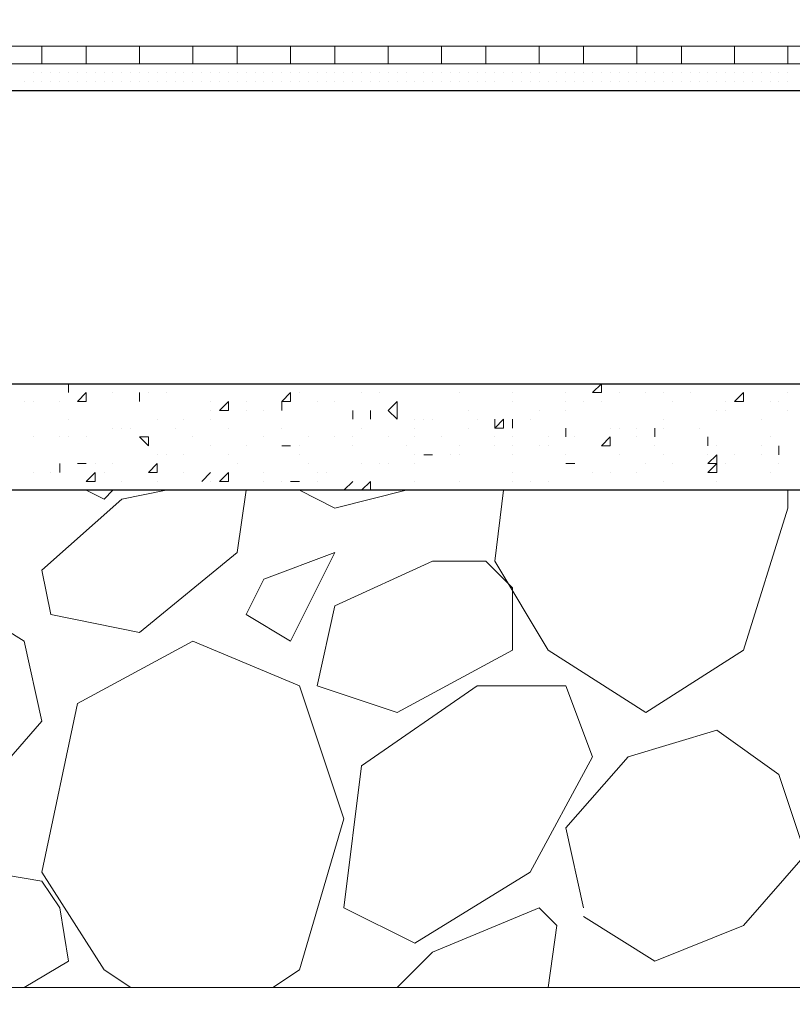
# Model space of a CAD drawing. Header units: metres. Extents: x 5.7 to 89.8, y 4 to 63.5.
# Tile 339 of 475: x 49.156 to 49.994, y 47.692 to 48.759. Entities that reach past the tile are written whole.
import ezdxf

# ---------------------------------------------------------------- set-up
doc = ezdxf.new("R2010")
doc.units = ezdxf.units.M
doc.header["$MEASUREMENT"] = 0
for name, color, linetype in [('PDF17_hatch-borshi', 7, 'Continuous'), ('PDF17_kaff', 7, 'Continuous'), ('PDF17_wall', 7, 'Continuous')]:
    doc.layers.add(name, color=color, linetype=linetype)

msp = doc.modelspace()

# ---------------------------------------------------------------- linework, layer by layer
at = {"layer": 'PDF17_hatch-borshi', "lineweight": 18}
for points in [[(49.1609, 48.7114), (49.1609, 48.7114)], [(49.1609, 48.7114), (49.1609, 48.7114)], [(49.1609, 48.7114), (49.1609, 48.7114)], [(49.1705, 48.7114), (49.1705, 48.7114)], [(49.1705, 48.7114), (49.1705, 48.7114)], [(49.1705, 48.7114), (49.1705, 48.7114)], [(49.1801, 48.7114), (49.1801, 48.7114)], [(49.1801, 48.7114), (49.1801, 48.7114)], [(49.1897, 48.7114), (49.1897, 48.7114)], [(49.1897, 48.7114), (49.1897, 48.7114)], [(49.1897, 48.7114), (49.1897, 48.7114)], [(49.1994, 48.7114), (49.1994, 48.7114)], [(49.1994, 48.7114), (49.1994, 48.7114)], [(49.1994, 48.7114), (49.1994, 48.7114)], [(49.209, 48.7114), (49.209, 48.7114)], [(49.2186, 48.7114), (49.2186, 48.7114)], [(49.2186, 48.7114), (49.2186, 48.7114)], [(49.2283, 48.7114), (49.2283, 48.7114)], [(49.2379, 48.7114), (49.2379, 48.7114)], [(49.2379, 48.7114), (49.2379, 48.7114)], [(49.2475, 48.7114), (49.2475, 48.7114)], [(49.2572, 48.7114), (49.2572, 48.7114)], [(49.2572, 48.7114), (49.2572, 48.7114)], [(49.2572, 48.7114), (49.2572, 48.7114)], [(49.2668, 48.7114), (49.2668, 48.7114)], [(49.2668, 48.7114), (49.2668, 48.7114)], [(49.2764, 48.7114), (49.2764, 48.7114)], [(49.2764, 48.7114), (49.2764, 48.7114)], [(49.2764, 48.7114), (49.2764, 48.7114)], [(49.2861, 48.7114), (49.2861, 48.7114)], [(49.2861, 48.7114), (49.2861, 48.7114)], [(49.2957, 48.7114), (49.2957, 48.7114)], [(49.2957, 48.7114), (49.2957, 48.7114)], [(49.2957, 48.7114), (49.2957, 48.7114)], [(49.2957, 48.7114), (49.2957, 48.7114)], [(49.3053, 48.7114), (49.3053, 48.7114)], [(49.3053, 48.7114), (49.3053, 48.7114)], [(49.315, 48.7114), (49.315, 48.7114)], [(49.315, 48.7114), (49.315, 48.7114)], [(49.315, 48.7114), (49.315, 48.7114)], [(49.315, 48.7114), (49.315, 48.7114)], [(49.3246, 48.7114), (49.3246, 48.7114)], [(49.3246, 48.7114), (49.3246, 48.7114)], [(49.3246, 48.7114), (49.3246, 48.7114)], [(49.3342, 48.7114), (49.3342, 48.7114)], [(49.3342, 48.7114), (49.3342, 48.7114)], [(49.3438, 48.7114), (49.3438, 48.7114)], [(49.3438, 48.7114), (49.3438, 48.7114)], [(49.3535, 48.7114), (49.3535, 48.7114)], [(49.3631, 48.7114), (49.3631, 48.7114)], [(49.3631, 48.7114), (49.3631, 48.7114)], [(49.3727, 48.7114), (49.3727, 48.7114)], [(49.3727, 48.7114), (49.3727, 48.7114)], [(49.3824, 48.7114), (49.3824, 48.7114)], [(49.3824, 48.7114), (49.3824, 48.7114)], [(49.4016, 48.7114), (49.4016, 48.7114)], [(49.4016, 48.7114), (49.4016, 48.7114)], [(49.4113, 48.7114), (49.4113, 48.7114)], [(49.4113, 48.7114), (49.4113, 48.7114)], [(49.4209, 48.7114), (49.4209, 48.7114)], [(49.4209, 48.7114), (49.4209, 48.7114)], [(49.4209, 48.7114), (49.4209, 48.7114)], [(49.4305, 48.7114), (49.4305, 48.7114)], [(49.4305, 48.7114), (49.4305, 48.7114)], [(49.4402, 48.7114), (49.4402, 48.7114)], [(49.4402, 48.7114), (49.4402, 48.7114)], [(49.4402, 48.7114), (49.4402, 48.7114)], [(49.4498, 48.7114), (49.4498, 48.7114)], [(49.4498, 48.7114), (49.4498, 48.7114)], [(49.4594, 48.7114), (49.4594, 48.7114)], [(49.4594, 48.7114), (49.4594, 48.7114)], [(49.4594, 48.7114), (49.4594, 48.7114)], [(49.4691, 48.7114), (49.4691, 48.7114)], [(49.4691, 48.7114), (49.4691, 48.7114)], [(49.4691, 48.7114), (49.4691, 48.7114)], [(49.4787, 48.7114), (49.4787, 48.7114)], [(49.4787, 48.7114), (49.4787, 48.7114)], [(49.4787, 48.7114), (49.4787, 48.7114)], [(49.4883, 48.7114), (49.4883, 48.7114)], [(49.4979, 48.7114), (49.4979, 48.7114)], [(49.4979, 48.7114), (49.4979, 48.7114)], [(49.5076, 48.7114), (49.5076, 48.7114)], [(49.5172, 48.7114), (49.5172, 48.7114)], [(49.5172, 48.7114), (49.5172, 48.7114)], [(49.5268, 48.7114), (49.5268, 48.7114)], [(49.5268, 48.7114), (49.5268, 48.7114)], [(49.5365, 48.7114), (49.5365, 48.7114)], [(49.5365, 48.7114), (49.5365, 48.7114)], [(49.5557, 48.7114), (49.5557, 48.7114)], [(49.5557, 48.7114), (49.5557, 48.7114)], [(49.5557, 48.7114), (49.5557, 48.7114)], [(49.5654, 48.7114), (49.5654, 48.7114)], [(49.575, 48.7114), (49.575, 48.7114)], [(49.575, 48.7114), (49.575, 48.7114)], [(49.575, 48.7114), (49.575, 48.7114)], [(49.5846, 48.7114), (49.5846, 48.7114)], [(49.5846, 48.7114), (49.5846, 48.7114)], [(49.5846, 48.7114), (49.5846, 48.7114)], [(49.5943, 48.7114), (49.5943, 48.7114)], [(49.5943, 48.7114), (49.5943, 48.7114)], [(49.5943, 48.7114), (49.5943, 48.7114)], [(49.5943, 48.7114), (49.5943, 48.7114)], [(49.6039, 48.7114), (49.6039, 48.7114)], [(49.6039, 48.7114), (49.6039, 48.7114)], [(49.6135, 48.7114), (49.6135, 48.7114)], [(49.6135, 48.7114), (49.6135, 48.7114)], [(49.6135, 48.7114), (49.6135, 48.7114)], [(49.6232, 48.7114), (49.6232, 48.7114)], [(49.6232, 48.7114), (49.6232, 48.7114)], [(49.6232, 48.7114), (49.6232, 48.7114)], [(49.6232, 48.7114), (49.6232, 48.7114)], [(49.6328, 48.7114), (49.6328, 48.7114)], [(49.6328, 48.7114), (49.6328, 48.7114)], [(49.6424, 48.7114), (49.6424, 48.7114)], [(49.6424, 48.7114), (49.6424, 48.7114)], [(49.652, 48.7114), (49.652, 48.7114)], [(49.652, 48.7114), (49.652, 48.7114)], [(49.6617, 48.7114), (49.6617, 48.7114)], [(49.6713, 48.7114), (49.6713, 48.7114)], [(49.6713, 48.7114), (49.6713, 48.7114)], [(49.6809, 48.7114), (49.6809, 48.7114)], [(49.6809, 48.7114), (49.6809, 48.7114)], [(49.6809, 48.7114), (49.6809, 48.7114)], [(49.6906, 48.7114), (49.6906, 48.7114)], [(49.7002, 48.7114), (49.7002, 48.7114)], [(49.7002, 48.7114), (49.7002, 48.7114)], [(49.7098, 48.7114), (49.7098, 48.7114)], [(49.7098, 48.7114), (49.7098, 48.7114)], [(49.7195, 48.7114), (49.7195, 48.7114)], [(49.7195, 48.7114), (49.7195, 48.7114)], [(49.7291, 48.7114), (49.7291, 48.7114)], [(49.7291, 48.7114), (49.7291, 48.7114)], [(49.7291, 48.7114), (49.7291, 48.7114)], [(49.7291, 48.7114), (49.7291, 48.7114)], [(49.7387, 48.7114), (49.7387, 48.7114)], [(49.7387, 48.7114), (49.7387, 48.7114)], [(49.7484, 48.7114), (49.7484, 48.7114)], [(49.7484, 48.7114), (49.7484, 48.7114)], [(49.7484, 48.7114), (49.7484, 48.7114)], [(49.758, 48.7114), (49.758, 48.7114)], [(49.7676, 48.7114), (49.7676, 48.7114)], [(49.7676, 48.7114), (49.7676, 48.7114)], [(49.7676, 48.7114), (49.7676, 48.7114)], [(49.7773, 48.7114), (49.7773, 48.7114)], [(49.7869, 48.7114), (49.7869, 48.7114)], [(49.7965, 48.7114), (49.7965, 48.7114)], [(49.7965, 48.7114), (49.7965, 48.7114)], [(49.8061, 48.7114), (49.8061, 48.7114)], [(49.8061, 48.7114), (49.8061, 48.7114)], [(49.8158, 48.7114), (49.8158, 48.7114)], [(49.8254, 48.7114), (49.8254, 48.7114)], [(49.8254, 48.7114), (49.8254, 48.7114)], [(49.8447, 48.7114), (49.8447, 48.7114)], [(49.8447, 48.7114), (49.8447, 48.7114)], [(49.8543, 48.7114), (49.8543, 48.7114)], [(49.8639, 48.7114), (49.8639, 48.7114)], [(49.8639, 48.7114), (49.8639, 48.7114)], [(49.8736, 48.7114), (49.8736, 48.7114)], [(49.8832, 48.7114), (49.8832, 48.7114)], [(49.8832, 48.7114), (49.8832, 48.7114)], [(49.8832, 48.7114), (49.8832, 48.7114)], [(49.8928, 48.7114), (49.8928, 48.7114)], [(49.8928, 48.7114), (49.8928, 48.7114)], [(49.9025, 48.7114), (49.9025, 48.7114)], [(49.9025, 48.7114), (49.9025, 48.7114)], [(49.9121, 48.7114), (49.9121, 48.7114)], [(49.9121, 48.7114), (49.9121, 48.7114)], [(49.9121, 48.7114), (49.9121, 48.7114)], [(49.9217, 48.7114), (49.9217, 48.7114)], [(49.9217, 48.7114), (49.9217, 48.7114)], [(49.9217, 48.7114), (49.9217, 48.7114)], [(49.941, 48.7114), (49.941, 48.7114)], [(49.941, 48.7114), (49.941, 48.7114)], [(49.9506, 48.7114), (49.9506, 48.7114)], [(49.9602, 48.7114), (49.9602, 48.7114)], [(49.9602, 48.7114), (49.9602, 48.7114)], [(49.9795, 48.7114), (49.9795, 48.7114)], [(49.9795, 48.7114), (49.9795, 48.7114)], [(49.9891, 48.7114), (49.9891, 48.7114)], [(49.1705, 48.7018), (49.1705, 48.7018)], [(49.1801, 48.7018), (49.1801, 48.7018)], [(49.1801, 48.7018), (49.1801, 48.7018)], [(49.1897, 48.7018), (49.1897, 48.7018)], [(49.1994, 48.7018), (49.1994, 48.7018)], [(49.1994, 48.7018), (49.1994, 48.7018)], [(49.209, 48.7018), (49.209, 48.7018)], [(49.209, 48.7018), (49.209, 48.7018)], [(49.209, 48.7018), (49.209, 48.7018)], [(49.2186, 48.7018), (49.2186, 48.7018)], [(49.2283, 48.7018), (49.2283, 48.7018)], [(49.2283, 48.7018), (49.2283, 48.7018)], [(49.2283, 48.7018), (49.2283, 48.7018)], [(49.2379, 48.7018), (49.2379, 48.7018)], [(49.2379, 48.7018), (49.2379, 48.7018)], [(49.2475, 48.7018), (49.2475, 48.7018)], [(49.2475, 48.7018), (49.2475, 48.7018)], [(49.2475, 48.7018), (49.2475, 48.7018)], [(49.2572, 48.7018), (49.2572, 48.7018)], [(49.2668, 48.7018), (49.2668, 48.7018)], [(49.2668, 48.7018), (49.2668, 48.7018)], [(49.2668, 48.7018), (49.2668, 48.7018)], [(49.2764, 48.7018), (49.2764, 48.7018)], [(49.2861, 48.7018), (49.2861, 48.7018)], [(49.2957, 48.7018), (49.2957, 48.7018)], [(49.3053, 48.7018), (49.3053, 48.7018)], [(49.3053, 48.7018), (49.3053, 48.7018)], [(49.315, 48.7018), (49.315, 48.7018)], [(49.3246, 48.7018), (49.3246, 48.7018)], [(49.3246, 48.7018), (49.3246, 48.7018)], [(49.3342, 48.7018), (49.3342, 48.7018)], [(49.3438, 48.7018), (49.3438, 48.7018)], [(49.3438, 48.7018), (49.3438, 48.7018)], [(49.3535, 48.7018), (49.3535, 48.7018)], [(49.3535, 48.7018), (49.3535, 48.7018)], [(49.3535, 48.7018), (49.3535, 48.7018)], [(49.3631, 48.7018), (49.3631, 48.7018)], [(49.3631, 48.7018), (49.3631, 48.7018)], [(49.3631, 48.7018), (49.3631, 48.7018)], [(49.3727, 48.7018), (49.3727, 48.7018)], [(49.3727, 48.7018), (49.3727, 48.7018)], [(49.3824, 48.7018), (49.3824, 48.7018)], [(49.3824, 48.7018), (49.3824, 48.7018)], [(49.392, 48.7018), (49.392, 48.7018)], [(49.392, 48.7018), (49.392, 48.7018)], [(49.392, 48.7018), (49.392, 48.7018)], [(49.392, 48.7018), (49.392, 48.7018)], [(49.4016, 48.7018), (49.4016, 48.7018)], [(49.4113, 48.7018), (49.4113, 48.7018)], [(49.4113, 48.7018), (49.4113, 48.7018)], [(49.4113, 48.7018), (49.4113, 48.7018)], [(49.4113, 48.7018), (49.4113, 48.7018)], [(49.4209, 48.7018), (49.4209, 48.7018)], [(49.4209, 48.7018), (49.4209, 48.7018)], [(49.4305, 48.7018), (49.4305, 48.7018)], [(49.4402, 48.7018), (49.4402, 48.7018)], [(49.4402, 48.7018), (49.4402, 48.7018)], [(49.4498, 48.7018), (49.4498, 48.7018)], [(49.4498, 48.7018), (49.4498, 48.7018)], [(49.4594, 48.7018), (49.4594, 48.7018)], [(49.4594, 48.7018), (49.4594, 48.7018)], [(49.4691, 48.7018), (49.4691, 48.7018)], [(49.4787, 48.7018), (49.4787, 48.7018)], [(49.4787, 48.7018), (49.4787, 48.7018)], [(49.4883, 48.7018), (49.4883, 48.7018)], [(49.4883, 48.7018), (49.4883, 48.7018)], [(49.4979, 48.7018), (49.4979, 48.7018)], [(49.4979, 48.7018), (49.4979, 48.7018)], [(49.5076, 48.7018), (49.5076, 48.7018)], [(49.5076, 48.7018), (49.5076, 48.7018)], [(49.5076, 48.7018), (49.5076, 48.7018)], [(49.5076, 48.7018), (49.5076, 48.7018)], [(49.5172, 48.7018), (49.5172, 48.7018)], [(49.5172, 48.7018), (49.5172, 48.7018)], [(49.5172, 48.7018), (49.5172, 48.7018)], [(49.5268, 48.7018), (49.5268, 48.7018)], [(49.5268, 48.7018), (49.5268, 48.7018)], [(49.5268, 48.7018), (49.5268, 48.7018)], [(49.5365, 48.7018), (49.5365, 48.7018)], [(49.5365, 48.7018), (49.5365, 48.7018)], [(49.5365, 48.7018), (49.5365, 48.7018)], [(49.5461, 48.7018), (49.5461, 48.7018)], [(49.5557, 48.7018), (49.5557, 48.7018)], [(49.5557, 48.7018), (49.5557, 48.7018)], [(49.5557, 48.7018), (49.5557, 48.7018)], [(49.5654, 48.7018), (49.5654, 48.7018)], [(49.5654, 48.7018), (49.5654, 48.7018)], [(49.5654, 48.7018), (49.5654, 48.7018)], [(49.575, 48.7018), (49.575, 48.7018)], [(49.575, 48.7018), (49.575, 48.7018)], [(49.5943, 48.7018), (49.5943, 48.7018)], [(49.5943, 48.7018), (49.5943, 48.7018)], [(49.6039, 48.7018), (49.6039, 48.7018)], [(49.6135, 48.7018), (49.6135, 48.7018)], [(49.6232, 48.7018), (49.6232, 48.7018)], [(49.6232, 48.7018), (49.6232, 48.7018)], [(49.6328, 48.7018), (49.6328, 48.7018)], [(49.6328, 48.7018), (49.6328, 48.7018)], [(49.6424, 48.7018), (49.6424, 48.7018)], [(49.652, 48.7018), (49.652, 48.7018)], [(49.652, 48.7018), (49.652, 48.7018)], [(49.652, 48.7018), (49.652, 48.7018)], [(49.6617, 48.7018), (49.6617, 48.7018)], [(49.6617, 48.7018), (49.6617, 48.7018)], [(49.6713, 48.7018), (49.6713, 48.7018)], [(49.6713, 48.7018), (49.6713, 48.7018)], [(49.6713, 48.7018), (49.6713, 48.7018)], [(49.6809, 48.7018), (49.6809, 48.7018)], [(49.6906, 48.7018), (49.6906, 48.7018)], [(49.6906, 48.7018), (49.6906, 48.7018)], [(49.6906, 48.7018), (49.6906, 48.7018)], [(49.6906, 48.7018), (49.6906, 48.7018)], [(49.7002, 48.7018), (49.7002, 48.7018)], [(49.7098, 48.7018), (49.7098, 48.7018)], [(49.7195, 48.7018), (49.7195, 48.7018)], [(49.7195, 48.7018), (49.7195, 48.7018)], [(49.7195, 48.7018), (49.7195, 48.7018)], [(49.7387, 48.7018), (49.7387, 48.7018)], [(49.7387, 48.7018), (49.7387, 48.7018)], [(49.7484, 48.7018), (49.7484, 48.7018)], [(49.758, 48.7018), (49.758, 48.7018)], [(49.7676, 48.7018), (49.7676, 48.7018)], [(49.7773, 48.7018), (49.7773, 48.7018)], [(49.7773, 48.7018), (49.7773, 48.7018)], [(49.7869, 48.7018), (49.7869, 48.7018)], [(49.7965, 48.7018), (49.7965, 48.7018)], [(49.7965, 48.7018), (49.7965, 48.7018)], [(49.8061, 48.7018), (49.8061, 48.7018)], [(49.8061, 48.7018), (49.8061, 48.7018)], [(49.8158, 48.7018), (49.8158, 48.7018)], [(49.8158, 48.7018), (49.8158, 48.7018)], [(49.8158, 48.7018), (49.8158, 48.7018)], [(49.8158, 48.7018), (49.8158, 48.7018)], [(49.8254, 48.7018), (49.8254, 48.7018)], [(49.835, 48.7018), (49.835, 48.7018)], [(49.835, 48.7018), (49.835, 48.7018)], [(49.835, 48.7018), (49.835, 48.7018)], [(49.835, 48.7018), (49.835, 48.7018)], [(49.8447, 48.7018), (49.8447, 48.7018)], [(49.8447, 48.7018), (49.8447, 48.7018)], [(49.8543, 48.7018), (49.8543, 48.7018)], [(49.8543, 48.7018), (49.8543, 48.7018)], [(49.8543, 48.7018), (49.8543, 48.7018)], [(49.8639, 48.7018), (49.8639, 48.7018)], [(49.8736, 48.7018), (49.8736, 48.7018)], [(49.8736, 48.7018), (49.8736, 48.7018)], [(49.8832, 48.7018), (49.8832, 48.7018)], [(49.8928, 48.7018), (49.8928, 48.7018)], [(49.8928, 48.7018), (49.8928, 48.7018)], [(49.9025, 48.7018), (49.9025, 48.7018)], [(49.9025, 48.7018), (49.9025, 48.7018)], [(49.9121, 48.7018), (49.9121, 48.7018)], [(49.9217, 48.7018), (49.9217, 48.7018)], [(49.9217, 48.7018), (49.9217, 48.7018)], [(49.9314, 48.7018), (49.9314, 48.7018)], [(49.9314, 48.7018), (49.9314, 48.7018)], [(49.9314, 48.7018), (49.9314, 48.7018)], [(49.941, 48.7018), (49.941, 48.7018)], [(49.941, 48.7018), (49.941, 48.7018)], [(49.9506, 48.7018), (49.9506, 48.7018)], [(49.9506, 48.7018), (49.9506, 48.7018)], [(49.9506, 48.7018), (49.9506, 48.7018)], [(49.9506, 48.7018), (49.9506, 48.7018)], [(49.9602, 48.7018), (49.9602, 48.7018)], [(49.9602, 48.7018), (49.9602, 48.7018)], [(49.9602, 48.7018), (49.9602, 48.7018)], [(49.9699, 48.7018), (49.9699, 48.7018)], [(49.9699, 48.7018), (49.9699, 48.7018)], [(49.9795, 48.7018), (49.9795, 48.7018)], [(49.9795, 48.7018), (49.9795, 48.7018)], [(49.9795, 48.7018), (49.9795, 48.7018)], [(49.9891, 48.7018), (49.9891, 48.7018)], [(49.9891, 48.7018), (49.9891, 48.7018)], [(49.9891, 48.7018), (49.9891, 48.7018)], [(49.1609, 48.6921), (49.1609, 48.6921)], [(49.1609, 48.6921), (49.1609, 48.6921)], [(49.1609, 48.6921), (49.1609, 48.6921)], [(49.1609, 48.6921), (49.1609, 48.6921)], [(49.1705, 48.6921), (49.1705, 48.6921)], [(49.1705, 48.6921), (49.1705, 48.6921)], [(49.1801, 48.6921), (49.1801, 48.6921)], [(49.1801, 48.6921), (49.1801, 48.6921)], [(49.1801, 48.6921), (49.1801, 48.6921)], [(49.1897, 48.6921), (49.1897, 48.6921)], [(49.1897, 48.6921), (49.1897, 48.6921)], [(49.1897, 48.6921), (49.1897, 48.6921)], [(49.1994, 48.6921), (49.1994, 48.6921)], [(49.1994, 48.6921), (49.1994, 48.6921)], [(49.1994, 48.6921), (49.1994, 48.6921)], [(49.209, 48.6921), (49.209, 48.6921)], [(49.2186, 48.6921), (49.2186, 48.6921)], [(49.2186, 48.6921), (49.2186, 48.6921)], [(49.2186, 48.6921), (49.2186, 48.6921)], [(49.2283, 48.6921), (49.2283, 48.6921)], [(49.2283, 48.6921), (49.2283, 48.6921)], [(49.2379, 48.6921), (49.2379, 48.6921)], [(49.2379, 48.6921), (49.2379, 48.6921)], [(49.2475, 48.6921), (49.2475, 48.6921)], [(49.2475, 48.6921), (49.2475, 48.6921)], [(49.2572, 48.6921), (49.2572, 48.6921)], [(49.2668, 48.6921), (49.2668, 48.6921)], [(49.2668, 48.6921), (49.2668, 48.6921)], [(49.2764, 48.6921), (49.2764, 48.6921)], [(49.2764, 48.6921), (49.2764, 48.6921)], [(49.2764, 48.6921), (49.2764, 48.6921)], [(49.2764, 48.6921), (49.2764, 48.6921)], [(49.2861, 48.6921), (49.2861, 48.6921)], [(49.2861, 48.6921), (49.2861, 48.6921)], [(49.2861, 48.6921), (49.2861, 48.6921)], [(49.2957, 48.6921), (49.2957, 48.6921)], [(49.2957, 48.6921), (49.2957, 48.6921)], [(49.3053, 48.6921), (49.3053, 48.6921)], [(49.3053, 48.6921), (49.3053, 48.6921)], [(49.3053, 48.6921), (49.3053, 48.6921)], [(49.315, 48.6921), (49.315, 48.6921)], [(49.315, 48.6921), (49.315, 48.6921)], [(49.315, 48.6921), (49.315, 48.6921)], [(49.3246, 48.6921), (49.3246, 48.6921)], [(49.3246, 48.6921), (49.3246, 48.6921)], [(49.3342, 48.6921), (49.3342, 48.6921)], [(49.3342, 48.6921), (49.3342, 48.6921)], [(49.3342, 48.6921), (49.3342, 48.6921)], [(49.3438, 48.6921), (49.3438, 48.6921)], [(49.3438, 48.6921), (49.3438, 48.6921)], [(49.3438, 48.6921), (49.3438, 48.6921)], [(49.3535, 48.6921), (49.3535, 48.6921)], [(49.3535, 48.6921), (49.3535, 48.6921)], [(49.3631, 48.6921), (49.3631, 48.6921)], [(49.3727, 48.6921), (49.3727, 48.6921)], [(49.3727, 48.6921), (49.3727, 48.6921)], [(49.3727, 48.6921), (49.3727, 48.6921)], [(49.3824, 48.6921), (49.3824, 48.6921)], [(49.3824, 48.6921), (49.3824, 48.6921)], [(49.392, 48.6921), (49.392, 48.6921)], [(49.392, 48.6921), (49.392, 48.6921)], [(49.4016, 48.6921), (49.4016, 48.6921)], [(49.4016, 48.6921), (49.4016, 48.6921)], [(49.4016, 48.6921), (49.4016, 48.6921)], [(49.4113, 48.6921), (49.4113, 48.6921)], [(49.4209, 48.6921), (49.4209, 48.6921)], [(49.4305, 48.6921), (49.4305, 48.6921)], [(49.4305, 48.6921), (49.4305, 48.6921)], [(49.4305, 48.6921), (49.4305, 48.6921)], [(49.4305, 48.6921), (49.4305, 48.6921)], [(49.4402, 48.6921), (49.4402, 48.6921)], [(49.4402, 48.6921), (49.4402, 48.6921)], [(49.4498, 48.6921), (49.4498, 48.6921)], [(49.4498, 48.6921), (49.4498, 48.6921)], [(49.4498, 48.6921), (49.4498, 48.6921)], [(49.4594, 48.6921), (49.4594, 48.6921)], [(49.4594, 48.6921), (49.4594, 48.6921)], [(49.4594, 48.6921), (49.4594, 48.6921)], [(49.4691, 48.6921), (49.4691, 48.6921)], [(49.4691, 48.6921), (49.4691, 48.6921)], [(49.4787, 48.6921), (49.4787, 48.6921)], [(49.4787, 48.6921), (49.4787, 48.6921)], [(49.4883, 48.6921), (49.4883, 48.6921)], [(49.4883, 48.6921), (49.4883, 48.6921)], [(49.4883, 48.6921), (49.4883, 48.6921)], [(49.4883, 48.6921), (49.4883, 48.6921)], [(49.4979, 48.6921), (49.4979, 48.6921)], [(49.5076, 48.6921), (49.5076, 48.6921)], [(49.5076, 48.6921), (49.5076, 48.6921)], [(49.5172, 48.6921), (49.5172, 48.6921)], [(49.5172, 48.6921), (49.5172, 48.6921)], [(49.5268, 48.6921), (49.5268, 48.6921)], [(49.5268, 48.6921), (49.5268, 48.6921)], [(49.5365, 48.6921), (49.5365, 48.6921)], [(49.5461, 48.6921), (49.5461, 48.6921)], [(49.5461, 48.6921), (49.5461, 48.6921)], [(49.5461, 48.6921), (49.5461, 48.6921)], [(49.5557, 48.6921), (49.5557, 48.6921)], [(49.5557, 48.6921), (49.5557, 48.6921)], [(49.5654, 48.6921), (49.5654, 48.6921)], [(49.5654, 48.6921), (49.5654, 48.6921)], [(49.575, 48.6921), (49.575, 48.6921)], [(49.575, 48.6921), (49.575, 48.6921)], [(49.5846, 48.6921), (49.5846, 48.6921)], [(49.5846, 48.6921), (49.5846, 48.6921)], [(49.5846, 48.6921), (49.5846, 48.6921)], [(49.5846, 48.6921), (49.5846, 48.6921)], [(49.5943, 48.6921), (49.5943, 48.6921)], [(49.5943, 48.6921), (49.5943, 48.6921)], [(49.6039, 48.6921), (49.6039, 48.6921)], [(49.6039, 48.6921), (49.6039, 48.6921)], [(49.6039, 48.6921), (49.6039, 48.6921)], [(49.6039, 48.6921), (49.6039, 48.6921)], [(49.6135, 48.6921), (49.6135, 48.6921)], [(49.6135, 48.6921), (49.6135, 48.6921)], [(49.6232, 48.6921), (49.6232, 48.6921)], [(49.6232, 48.6921), (49.6232, 48.6921)], [(49.6232, 48.6921), (49.6232, 48.6921)], [(49.6328, 48.6921), (49.6328, 48.6921)], [(49.6328, 48.6921), (49.6328, 48.6921)], [(49.6424, 48.6921), (49.6424, 48.6921)], [(49.6424, 48.6921), (49.6424, 48.6921)], [(49.6424, 48.6921), (49.6424, 48.6921)], [(49.6424, 48.6921), (49.6424, 48.6921)], [(49.652, 48.6921), (49.652, 48.6921)], [(49.6617, 48.6921), (49.6617, 48.6921)], [(49.6617, 48.6921), (49.6617, 48.6921)], [(49.6617, 48.6921), (49.6617, 48.6921)], [(49.6713, 48.6921), (49.6713, 48.6921)], [(49.6713, 48.6921), (49.6713, 48.6921)], [(49.6906, 48.6921), (49.6906, 48.6921)], [(49.6906, 48.6921), (49.6906, 48.6921)], [(49.7002, 48.6921), (49.7002, 48.6921)], [(49.7002, 48.6921), (49.7002, 48.6921)], [(49.7098, 48.6921), (49.7098, 48.6921)], [(49.7098, 48.6921), (49.7098, 48.6921)], [(49.7195, 48.6921), (49.7195, 48.6921)], [(49.7195, 48.6921), (49.7195, 48.6921)], [(49.7291, 48.6921), (49.7291, 48.6921)], [(49.7291, 48.6921), (49.7291, 48.6921)], [(49.7291, 48.6921), (49.7291, 48.6921)], [(49.7291, 48.6921), (49.7291, 48.6921)], [(49.7387, 48.6921), (49.7387, 48.6921)], [(49.7484, 48.6921), (49.7484, 48.6921)], [(49.7484, 48.6921), (49.7484, 48.6921)], [(49.7484, 48.6921), (49.7484, 48.6921)], [(49.758, 48.6921), (49.758, 48.6921)], [(49.758, 48.6921), (49.758, 48.6921)], [(49.758, 48.6921), (49.758, 48.6921)], [(49.7676, 48.6921), (49.7676, 48.6921)], [(49.7676, 48.6921), (49.7676, 48.6921)], [(49.7676, 48.6921), (49.7676, 48.6921)], [(49.7773, 48.6921), (49.7773, 48.6921)], [(49.7773, 48.6921), (49.7773, 48.6921)], [(49.7773, 48.6921), (49.7773, 48.6921)], [(49.7869, 48.6921), (49.7869, 48.6921)], [(49.7869, 48.6921), (49.7869, 48.6921)], [(49.7869, 48.6921), (49.7869, 48.6921)], [(49.7965, 48.6921), (49.7965, 48.6921)], [(49.7965, 48.6921), (49.7965, 48.6921)], [(49.8061, 48.6921), (49.8061, 48.6921)], [(49.8061, 48.6921), (49.8061, 48.6921)], [(49.8158, 48.6921), (49.8158, 48.6921)], [(49.8158, 48.6921), (49.8158, 48.6921)], [(49.8158, 48.6921), (49.8158, 48.6921)], [(49.8254, 48.6921), (49.8254, 48.6921)], [(49.8254, 48.6921), (49.8254, 48.6921)], [(49.835, 48.6921), (49.835, 48.6921)], [(49.835, 48.6921), (49.835, 48.6921)], [(49.8447, 48.6921), (49.8447, 48.6921)], [(49.8447, 48.6921), (49.8447, 48.6921)], [(49.8543, 48.6921), (49.8543, 48.6921)], [(49.8543, 48.6921), (49.8543, 48.6921)], [(49.8639, 48.6921), (49.8639, 48.6921)], [(49.8639, 48.6921), (49.8639, 48.6921)], [(49.8639, 48.6921), (49.8639, 48.6921)], [(49.8736, 48.6921), (49.8736, 48.6921)], [(49.8736, 48.6921), (49.8736, 48.6921)], [(49.8736, 48.6921), (49.8736, 48.6921)], [(49.8832, 48.6921), (49.8832, 48.6921)], [(49.8832, 48.6921), (49.8832, 48.6921)], [(49.8832, 48.6921), (49.8832, 48.6921)], [(49.8832, 48.6921), (49.8832, 48.6921)], [(49.8928, 48.6921), (49.8928, 48.6921)], [(49.8928, 48.6921), (49.8928, 48.6921)], [(49.8928, 48.6921), (49.8928, 48.6921)], [(49.9025, 48.6921), (49.9025, 48.6921)], [(49.9025, 48.6921), (49.9025, 48.6921)], [(49.9121, 48.6921), (49.9121, 48.6921)], [(49.9121, 48.6921), (49.9121, 48.6921)], [(49.9121, 48.6921), (49.9121, 48.6921)], [(49.9121, 48.6921), (49.9121, 48.6921)], [(49.9217, 48.6921), (49.9217, 48.6921)], [(49.9217, 48.6921), (49.9217, 48.6921)], [(49.9314, 48.6921), (49.9314, 48.6921)], [(49.9314, 48.6921), (49.9314, 48.6921)], [(49.9314, 48.6921), (49.9314, 48.6921)], [(49.9314, 48.6921), (49.9314, 48.6921)], [(49.941, 48.6921), (49.941, 48.6921)], [(49.941, 48.6921), (49.941, 48.6921)], [(49.941, 48.6921), (49.941, 48.6921)], [(49.9506, 48.6921), (49.9506, 48.6921)], [(49.9602, 48.6921), (49.9602, 48.6921)], [(49.9699, 48.6921), (49.9699, 48.6921)], [(49.9699, 48.6921), (49.9699, 48.6921)], [(49.9699, 48.6921), (49.9699, 48.6921)], [(49.9795, 48.6921), (49.9795, 48.6921)], [(49.9891, 48.6921), (49.9891, 48.6921)], [(49.9891, 48.6921), (49.9891, 48.6921)], [(49.9891, 48.6921), (49.9891, 48.6921)], [(49.1705, 48.6825), (49.1705, 48.6825)], [(49.1897, 48.6825), (49.1897, 48.6825)], [(49.1994, 48.6825), (49.1994, 48.6825)], [(49.209, 48.6825), (49.209, 48.6825)], [(49.2283, 48.6825), (49.2283, 48.6825)], [(49.2379, 48.6825), (49.2379, 48.6825)], [(49.2475, 48.6825), (49.2475, 48.6825)], [(49.2475, 48.6825), (49.2475, 48.6825)], [(49.2572, 48.6825), (49.2572, 48.6825)], [(49.2572, 48.6825), (49.2572, 48.6825)], [(49.2668, 48.6825), (49.2668, 48.6825)], [(49.2861, 48.6825), (49.2861, 48.6825)], [(49.315, 48.6825), (49.315, 48.6825)], [(49.3438, 48.6825), (49.3438, 48.6825)], [(49.3727, 48.6825), (49.3727, 48.6825)], [(49.3824, 48.6825), (49.3824, 48.6825)], [(49.392, 48.6825), (49.392, 48.6825)], [(49.4016, 48.6825), (49.4016, 48.6825)], [(49.4113, 48.6825), (49.4113, 48.6825)], [(49.4113, 48.6825), (49.4113, 48.6825)], [(49.4209, 48.6825), (49.4209, 48.6825)], [(49.4402, 48.6825), (49.4402, 48.6825)], [(49.4691, 48.6825), (49.4691, 48.6825)], [(49.4787, 48.6825), (49.4787, 48.6825)], [(49.4979, 48.6825), (49.4979, 48.6825)], [(49.4979, 48.6825), (49.4979, 48.6825)], [(49.5172, 48.6825), (49.5172, 48.6825)], [(49.5268, 48.6825), (49.5268, 48.6825)], [(49.5365, 48.6825), (49.5365, 48.6825)], [(49.5365, 48.6825), (49.5365, 48.6825)], [(49.5461, 48.6825), (49.5461, 48.6825)], [(49.5557, 48.6825), (49.5557, 48.6825)], [(49.5557, 48.6825), (49.5557, 48.6825)], [(49.5654, 48.6825), (49.5654, 48.6825)], [(49.575, 48.6825), (49.575, 48.6825)], [(49.5943, 48.6825), (49.5943, 48.6825)], [(49.6135, 48.6825), (49.6135, 48.6825)], [(49.6328, 48.6825), (49.6328, 48.6825)], [(49.6424, 48.6825), (49.6424, 48.6825)], [(49.652, 48.6825), (49.652, 48.6825)], [(49.6713, 48.6825), (49.6713, 48.6825)], [(49.6906, 48.6825), (49.6906, 48.6825)], [(49.6906, 48.6825), (49.6906, 48.6825)], [(49.7002, 48.6825), (49.7002, 48.6825)], [(49.7098, 48.6825), (49.7098, 48.6825)], [(49.7098, 48.6825), (49.7098, 48.6825)], [(49.7195, 48.6825), (49.7195, 48.6825)], [(49.7387, 48.6825), (49.7387, 48.6825)], [(49.7387, 48.6825), (49.7387, 48.6825)], [(49.758, 48.6825), (49.758, 48.6825)], [(49.7676, 48.6825), (49.7676, 48.6825)], [(49.7965, 48.6825), (49.7965, 48.6825)], [(49.8254, 48.6825), (49.8254, 48.6825)], [(49.835, 48.6825), (49.835, 48.6825)], [(49.8447, 48.6825), (49.8447, 48.6825)], [(49.8543, 48.6825), (49.8543, 48.6825)], [(49.8543, 48.6825), (49.8543, 48.6825)], [(49.8639, 48.6825), (49.8639, 48.6825)], [(49.8832, 48.6825), (49.8832, 48.6825)], [(49.9121, 48.6825), (49.9121, 48.6825)], [(49.9217, 48.6825), (49.9217, 48.6825)], [(49.941, 48.6825), (49.941, 48.6825)], [(49.9506, 48.6825), (49.9506, 48.6825)], [(49.9602, 48.6825), (49.9602, 48.6825)], [(49.9795, 48.6825), (49.9795, 48.6825)], [(49.9795, 48.6825), (49.9795, 48.6825)], [(49.9891, 48.6825), (49.9891, 48.6825)], [(49.209, 48.355), (49.209, 48.355)], [(49.2283, 48.355), (49.2283, 48.355)], [(49.2572, 48.355), (49.2572, 48.355)], [(49.2572, 48.355), (49.2572, 48.355)], [(49.2861, 48.355), (49.2861, 48.355)], [(49.2957, 48.355), (49.2957, 48.355)], [(49.315, 48.355), (49.315, 48.355)], [(49.4594, 48.355), (49.4594, 48.355)], [(49.5268, 48.355), (49.5268, 48.355)], [(49.5461, 48.355), (49.5461, 48.355)], [(49.6328, 48.355), (49.6328, 48.355)], [(49.6906, 48.355), (49.6906, 48.355)], [(49.7484, 48.355), (49.7484, 48.355)], [(49.8061, 48.355), (49.8061, 48.355)], [(49.8061, 48.355), (49.8061, 48.355)], [(49.835, 48.355), (49.835, 48.355)], [(49.8543, 48.355), (49.8543, 48.355)], [(49.8832, 48.355), (49.8832, 48.355)], [(49.9891, 48.355), (49.9891, 48.355)], [(49.1609, 48.3454), (49.1609, 48.3454)], [(49.1705, 48.3454), (49.1705, 48.3454)], [(49.1994, 48.3454), (49.1994, 48.3454)], [(49.2283, 48.3454), (49.2283, 48.3454)], [(49.3631, 48.3454), (49.3631, 48.3454)], [(49.3631, 48.3454), (49.3631, 48.3454)], [(49.3631, 48.3454), (49.3631, 48.3454)], [(49.4016, 48.3454), (49.4016, 48.3454)], [(49.4787, 48.3454), (49.4787, 48.3454)], [(49.4787, 48.3454), (49.4787, 48.3454)], [(49.4979, 48.3454), (49.4979, 48.3454)], [(49.6906, 48.3454), (49.6906, 48.3454)], [(49.7484, 48.3454), (49.7484, 48.3454)], [(49.7676, 48.3454), (49.7676, 48.3454)], [(49.7869, 48.3454), (49.7869, 48.3454)], [(49.8639, 48.3454), (49.8639, 48.3454)], [(49.9217, 48.3454), (49.9217, 48.3454)], [(49.9699, 48.3454), (49.9699, 48.3454)], [(49.9795, 48.3454), (49.9795, 48.3454)], [(49.3631, 48.3358), (49.3631, 48.3358)], [(49.4016, 48.3358), (49.4016, 48.3358)], [(49.4209, 48.3358), (49.4209, 48.3358)], [(49.4402, 48.3358), (49.4402, 48.3358)], [(49.5365, 48.3358), (49.5365, 48.3358)], [(49.6424, 48.3358), (49.6424, 48.3358)], [(49.7195, 48.3358), (49.7195, 48.3358)], [(49.7484, 48.3358), (49.7484, 48.3358)], [(49.9121, 48.3358), (49.9121, 48.3358)], [(49.9217, 48.3358), (49.9217, 48.3358)], [(49.9891, 48.3358), (49.9891, 48.3358)], [(49.209, 48.3262), (49.209, 48.3262)], [(49.3053, 48.3262), (49.3053, 48.3262)], [(49.3342, 48.3262), (49.3342, 48.3262)], [(49.3342, 48.3262), (49.3342, 48.3262)], [(49.3631, 48.3262), (49.3631, 48.3262)], [(49.5172, 48.3262), (49.5172, 48.3262)], [(49.5846, 48.3262), (49.5846, 48.3262)], [(49.5943, 48.3262), (49.5943, 48.3262)], [(49.5943, 48.3262), (49.5943, 48.3262)], [(49.5943, 48.3262), (49.5943, 48.3262)], [(49.6039, 48.3262), (49.6039, 48.3262)], [(49.652, 48.3262), (49.652, 48.3262)], [(49.6906, 48.3262), (49.6906, 48.3262)], [(49.7098, 48.3262), (49.7098, 48.3262)], [(49.8543, 48.3262), (49.8543, 48.3262)], [(49.8543, 48.3262), (49.8543, 48.3262)], [(49.9602, 48.3262), (49.9602, 48.3262)], [(49.2572, 48.3165), (49.2572, 48.3165)], [(49.2668, 48.3165), (49.2668, 48.3165)], [(49.2668, 48.3165), (49.2668, 48.3165)], [(49.2764, 48.3165), (49.2764, 48.3165)], [(49.3246, 48.3165), (49.3246, 48.3165)], [(49.3824, 48.3165), (49.3824, 48.3165)], [(49.4402, 48.3165), (49.4402, 48.3165)], [(49.5268, 48.3165), (49.5268, 48.3165)], [(49.5846, 48.3165), (49.5846, 48.3165)], [(49.6424, 48.3165), (49.6424, 48.3165)], [(49.6713, 48.3165), (49.6713, 48.3165)], [(49.7484, 48.3165), (49.7484, 48.3165)], [(49.7965, 48.3165), (49.7965, 48.3165)], [(49.8061, 48.3165), (49.8061, 48.3165)], [(49.8254, 48.3165), (49.8254, 48.3165)], [(49.8447, 48.3165), (49.8447, 48.3165)], [(49.8543, 48.3165), (49.8543, 48.3165)], [(49.8928, 48.3165), (49.8928, 48.3165)], [(49.1705, 48.3069), (49.1705, 48.3069)], [(49.1994, 48.3069), (49.1994, 48.3069)], [(49.1994, 48.3069), (49.1994, 48.3069)], [(49.209, 48.3069), (49.209, 48.3069)], [(49.2283, 48.3069), (49.2283, 48.3069)], [(49.2283, 48.3069), (49.2283, 48.3069)], [(49.2861, 48.3069), (49.2861, 48.3069)], [(49.3438, 48.3069), (49.3438, 48.3069)], [(49.4209, 48.3069), (49.4209, 48.3069)], [(49.4691, 48.3069), (49.4691, 48.3069)], [(49.4691, 48.3069), (49.4691, 48.3069)], [(49.4979, 48.3069), (49.4979, 48.3069)], [(49.5172, 48.3069), (49.5172, 48.3069)], [(49.5557, 48.3069), (49.5557, 48.3069)], [(49.5846, 48.3069), (49.5846, 48.3069)], [(49.6135, 48.3069), (49.6135, 48.3069)], [(49.6713, 48.3069), (49.6713, 48.3069)], [(49.6906, 48.3069), (49.6906, 48.3069)], [(49.7291, 48.3069), (49.7291, 48.3069)], [(49.7484, 48.3069), (49.7484, 48.3069)], [(49.758, 48.3069), (49.758, 48.3069)], [(49.8254, 48.3069), (49.8254, 48.3069)], [(49.8254, 48.3069), (49.8254, 48.3069)], [(49.8254, 48.3069), (49.8254, 48.3069)], [(49.9699, 48.3069), (49.9699, 48.3069)], [(49.3631, 48.2973), (49.3631, 48.2973)], [(49.4016, 48.2973), (49.4016, 48.2973)], [(49.4498, 48.2973), (49.4498, 48.2973)], [(49.4498, 48.2973), (49.4498, 48.2973)], [(49.4594, 48.2973), (49.4594, 48.2973)], [(49.5172, 48.2973), (49.5172, 48.2973)], [(49.5172, 48.2973), (49.5172, 48.2973)], [(49.575, 48.2973), (49.575, 48.2973)], [(49.6328, 48.2973), (49.6328, 48.2973)], [(49.6713, 48.2973), (49.6713, 48.2973)], [(49.6906, 48.2973), (49.6906, 48.2973)], [(49.7195, 48.2973), (49.7195, 48.2973)], [(49.7291, 48.2973), (49.7291, 48.2973)], [(49.7869, 48.2973), (49.7869, 48.2973)], [(49.8447, 48.2973), (49.8447, 48.2973)], [(49.9025, 48.2973), (49.9025, 48.2973)], [(49.9121, 48.2973), (49.9121, 48.2973)], [(49.9602, 48.2973), (49.9602, 48.2973)], [(49.3053, 48.2876), (49.3053, 48.2876)], [(49.315, 48.2876), (49.315, 48.2876)], [(49.3342, 48.2876), (49.3342, 48.2876)], [(49.3824, 48.2876), (49.3824, 48.2876)], [(49.4594, 48.2876), (49.4594, 48.2876)], [(49.5846, 48.2876), (49.5846, 48.2876)], [(49.6039, 48.2876), (49.6039, 48.2876)], [(49.6039, 48.2876), (49.6039, 48.2876)], [(49.6232, 48.2876), (49.6232, 48.2876)], [(49.6328, 48.2876), (49.6328, 48.2876)], [(49.6906, 48.2876), (49.6906, 48.2876)], [(49.7484, 48.2876), (49.7484, 48.2876)], [(49.8061, 48.2876), (49.8061, 48.2876)], [(49.8061, 48.2876), (49.8061, 48.2876)], [(49.8543, 48.2876), (49.8543, 48.2876)], [(49.9025, 48.2876), (49.9025, 48.2876)], [(49.9025, 48.2876), (49.9025, 48.2876)], [(49.9314, 48.2876), (49.9314, 48.2876)], [(49.9602, 48.2876), (49.9602, 48.2876)], [(49.9602, 48.2876), (49.9602, 48.2876)], [(49.9795, 48.2876), (49.9795, 48.2876)], [(49.1994, 48.278), (49.1994, 48.278)], [(49.2283, 48.278), (49.2283, 48.278)], [(49.2379, 48.278), (49.2379, 48.278)], [(49.2572, 48.278), (49.2572, 48.278)], [(49.392, 48.278), (49.392, 48.278)], [(49.4691, 48.278), (49.4691, 48.278)], [(49.5268, 48.278), (49.5268, 48.278)], [(49.5461, 48.278), (49.5461, 48.278)], [(49.5557, 48.278), (49.5557, 48.278)], [(49.5846, 48.278), (49.5846, 48.278)], [(49.7484, 48.278), (49.7484, 48.278)], [(49.758, 48.278), (49.758, 48.278)], [(49.835, 48.278), (49.835, 48.278)], [(49.8639, 48.278), (49.8639, 48.278)], [(49.8639, 48.278), (49.8639, 48.278)], [(49.9217, 48.278), (49.9217, 48.278)], [(49.9795, 48.278), (49.9795, 48.278)], [(49.1705, 48.2684), (49.1705, 48.2684)], [(49.1897, 48.2684), (49.1897, 48.2684)], [(49.1994, 48.2684), (49.1994, 48.2684)], [(49.1994, 48.2684), (49.1994, 48.2684)], [(49.2475, 48.2684), (49.2475, 48.2684)], [(49.2668, 48.2587), (49.2668, 48.2587)], [(49.3053, 48.2587), (49.3053, 48.2587)], [(49.3342, 48.2684), (49.3342, 48.2684)], [(49.3535, 48.2587), (49.3535, 48.2587)], [(49.3631, 48.2587), (49.3631, 48.2587)], [(49.3631, 48.2587), (49.3631, 48.2587)], [(49.4209, 48.2684), (49.4209, 48.2684)], [(49.4209, 48.2587), (49.4209, 48.2587)], [(49.4209, 48.2587), (49.4209, 48.2587)], [(49.4402, 48.2587), (49.4402, 48.2587)], [(49.4594, 48.2587), (49.4594, 48.2587)], [(49.4787, 48.2684), (49.4787, 48.2684)], [(49.4787, 48.2587), (49.4787, 48.2587)], [(49.4883, 48.2684), (49.4883, 48.2684)], [(49.5268, 48.2491), (49.5365, 48.2587), (49.5365, 48.2491)], [(49.5846, 48.2587), (49.5846, 48.2587)], [(49.6328, 48.2587), (49.6328, 48.2587)], [(49.6906, 48.2684), (49.6906, 48.2684)], [(49.6906, 48.2587), (49.6906, 48.2587)], [(49.7098, 48.2587), (49.7098, 48.2587)], [(49.7291, 48.2587), (49.7291, 48.2587)], [(49.7773, 48.2684), (49.7773, 48.2684)], [(49.7965, 48.2684), (49.7965, 48.2684)], [(49.8254, 48.2684), (49.8254, 48.2684)], [(49.8543, 48.2587), (49.8543, 48.2587)], [(49.9121, 48.2587), (49.9121, 48.2587)], [(49.9699, 48.2684), (49.9699, 48.2684)], [(49.4016, 48.2491), (49.392, 48.1817), (49.2861, 48.095), (49.1897, 48.1143), (49.1801, 48.1624), (49.2668, 48.2395), (49.315, 48.2491)], [(49.2572, 48.2491), (49.2475, 48.2395), (49.2283, 48.2491)], [(49.3535, 48.2491), (49.3535, 48.2491)], [(49.3535, 48.2491), (49.3535, 48.2491)], [(49.4209, 48.2491), (49.4209, 48.2491)], [(49.4594, 48.2491), (49.4979, 48.2298), (49.575, 48.2491)], [(49.5076, 48.2491), (49.5076, 48.2491)], [(49.6809, 48.2491), (49.6713, 48.1721), (49.7291, 48.0757), (49.835, 48.0083), (49.941, 48.0757), (49.9891, 48.2298), (49.9891, 48.2491)], [(49.9699, 48.2491), (49.9699, 48.2491)], [(48.949, 47.9409), (48.9297, 48.0276), (48.9875, 48.1046), (49.0838, 48.1335), (49.1609, 48.0854), (49.1801, 47.9987), (49.1127, 47.9216), (49.0164, 47.8831), (48.9393, 47.9313)], [(49.4305, 47.7098), (49.4594, 47.729), (49.5076, 47.8927), (49.4594, 48.0372), (49.3438, 48.0854), (49.2186, 48.018), (49.1801, 47.835), (49.2475, 47.729), (49.2764, 47.7098)], [(49.7676, 47.7964), (49.7484, 47.8831), (49.8158, 47.9602), (49.9121, 47.9891), (49.9795, 47.9409), (50.0084, 47.8542), (49.941, 47.7772), (49.8447, 47.7386), (49.7676, 47.7868)], [(49.1609, 47.7098), (49.209, 47.7386), (49.1994, 47.7964), (49.1801, 47.8253), (49.1223, 47.835), (49.0068, 47.7868), (48.9971, 47.7098)], [(49.5654, 47.7098), (49.6039, 47.7483), (49.7195, 47.7964), (49.7387, 47.7772), (49.7291, 47.7098)]]:
    msp.add_lwpolyline(points, dxfattribs=at)
for points in [[(49.209, 48.3647), (49.209, 48.355)], [(49.2283, 48.355), (49.2283, 48.3454), (49.2186, 48.3454)], [(49.2861, 48.355), (49.2861, 48.3454)], [(49.4498, 48.3454), (49.4402, 48.3454), (49.4498, 48.355)], [(49.7869, 48.3647), (49.7869, 48.355), (49.7773, 48.355)], [(49.941, 48.355), (49.941, 48.3454), (49.9314, 48.3454)], [(49.3824, 48.3454), (49.3824, 48.3358), (49.3727, 48.3358)], [(49.4402, 48.3454), (49.4402, 48.3358)], [(49.5654, 48.3262), (49.5557, 48.3358), (49.5654, 48.3454)], [(49.5172, 48.3358), (49.5172, 48.3262)], [(49.5365, 48.3358), (49.5365, 48.3262)], [(49.6713, 48.3262), (49.6713, 48.3165)], [(49.6809, 48.3165), (49.6713, 48.3165), (49.6809, 48.3262)], [(49.6906, 48.3262), (49.6906, 48.3165)], [(49.7484, 48.3165), (49.7484, 48.3069)], [(49.8447, 48.3165), (49.8447, 48.3069)], [(49.2957, 48.3069), (49.2957, 48.2973), (49.2861, 48.3069)], [(49.7965, 48.2973), (49.7869, 48.2973), (49.7965, 48.3069)], [(49.9025, 48.3069), (49.9025, 48.2973)], [(49.4498, 48.2973), (49.4402, 48.2973)], [(49.9795, 48.2973), (49.9795, 48.2876)], [(49.6039, 48.2876), (49.5943, 48.2876)], [(49.9121, 48.278), (49.9025, 48.278), (49.9121, 48.2876)], [(49.1994, 48.278), (49.1994, 48.2684)], [(49.2283, 48.278), (49.2186, 48.278)], [(49.3053, 48.278), (49.3053, 48.2684), (49.2957, 48.2684)], [(49.758, 48.278), (49.7484, 48.278)], [(49.9121, 48.278), (49.9121, 48.2684), (49.9025, 48.2684)], [(49.2379, 48.2587), (49.2283, 48.2587), (49.2379, 48.2684)], [(49.3631, 48.2684), (49.3535, 48.2587)], [(49.3824, 48.2684), (49.3824, 48.2587), (49.3727, 48.2587)], [(49.4594, 48.2587), (49.4498, 48.2587)], [(49.5172, 48.2587), (49.5076, 48.2491)], [(49.4209, 48.1528), (49.4016, 48.1143), (49.4498, 48.0854), (49.4979, 48.1817)], [(49.6617, 48.1721), (49.6039, 48.1721), (49.4979, 48.1239), (49.4787, 48.0372), (49.5654, 48.0083), (49.6906, 48.0757), (49.6906, 48.1432)], [(49.5846, 47.7579), (49.5076, 47.7964), (49.5268, 47.9505), (49.652, 48.0372), (49.7484, 48.0372), (49.7773, 47.9602), (49.7098, 47.835)]]:
    msp.add_lwpolyline(points, close=True, dxfattribs=at)
at = {"layer": 'PDF17_kaff', "lineweight": 20}
for points in [[(57.7711, 48.7307), (47.1287, 48.7307), (42.9198, 48.2587), (38.7399, 47.4304), (32.8552, 47.4304), (32.7974, 47.3823)], [(49.1801, 48.7114), (49.1801, 48.7307)], [(49.2283, 48.7114), (49.2283, 48.7307)], [(49.2861, 48.7114), (49.2861, 48.7307)], [(49.3438, 48.7114), (49.3438, 48.7307)], [(49.392, 48.7114), (49.392, 48.7307)], [(49.4498, 48.7114), (49.4498, 48.7307)], [(49.4979, 48.7114), (49.4979, 48.7307)], [(49.5557, 48.7114), (49.5557, 48.7307)], [(49.6135, 48.7114), (49.6135, 48.7307)], [(49.6617, 48.7114), (49.6617, 48.7307)], [(49.7195, 48.7114), (49.7195, 48.7307)], [(49.7676, 48.7114), (49.7676, 48.7307)], [(49.8254, 48.7114), (49.8254, 48.7307)], [(49.8736, 48.7114), (49.8736, 48.7307)], [(49.9314, 48.7114), (49.9314, 48.7307)], [(49.9891, 48.7114), (49.9891, 48.7307)], [(57.7711, 48.7114), (47.1287, 48.7114), (42.9295, 48.2395), (38.7399, 47.4208), (32.8649, 47.4208), (32.7974, 47.363)], [(58.7535, 48.2491), (58.7535, 47.7098), (47.1479, 47.7098), (43.0258, 47.2475)]]:
    msp.add_lwpolyline(points, dxfattribs=at)
at = {"layer": 'PDF17_kaff', "lineweight": 30}
msp.add_lwpolyline([(38.8169, 47.0741), (42.968, 47.8927), (47.1383, 48.3647), (58.5416, 48.3647), (58.7535, 48.3647), (58.7535, 48.2491), (47.1383, 48.2491), (42.9776, 47.7868), (38.7881, 46.9585), (32.7974, 46.9585)], dxfattribs=at)
at = {"layer": 'PDF17_wall', "lineweight": 25}
msp.add_lwpolyline([(32.8263, 47.3919), (38.7399, 47.3919), (42.9295, 48.2106), (47.1287, 48.6825), (57.8867, 48.6825), (57.8867, 49.7516), (58.2142, 49.7516), (58.2142, 48.6825), (58.5416, 48.6825), (58.5416, 48.3647)], dxfattribs=at)

doc.saveas('drawing.dxf')
